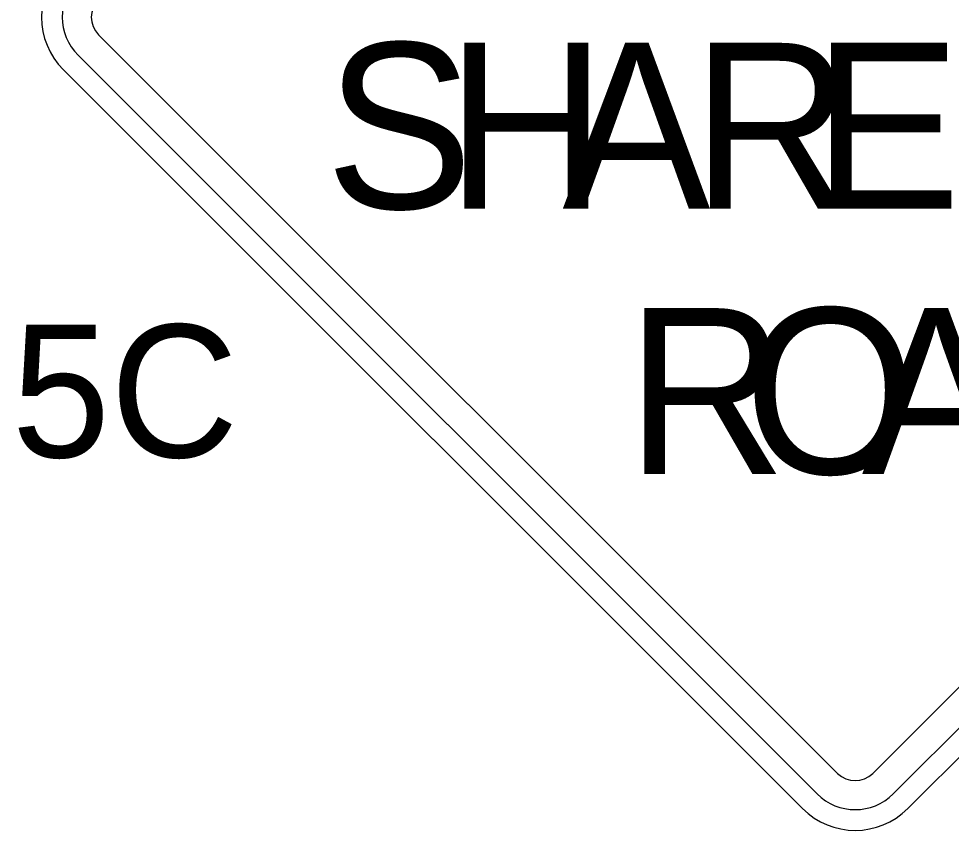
# Model space of a CAD drawing. Extents: x 99976 to 100136, y 99905 to 100011.
# Drawn here: x 100013.8133 to 100014.1295, y 100005.1036 to 100005.379 of the extents above; entities that cross this region are included whole.
import ezdxf

# ---------------------------------------------------------------- set-up
doc = ezdxf.new("R2010")
doc.units = 0
doc.layers.add('TR_SN_ConstructionSigns', color=7, linetype='Continuous')

msp = doc.modelspace()

# ---------------------------------------------------------------- linework, layer by layer
at = {"layer": 'TR_SN_ConstructionSigns'}
for p, q in [((100014.09096, 100005.12294), (100013.84038, 100005.37352)), ((100014.35348, 100005.37352), (100014.10289, 100005.12294)), ((100013.83342, 100005.36656), (100014.084, 100005.11598)), ((100014.10986, 100005.11598), (100014.36044, 100005.36656)), ((100013.82845, 100005.36159), (100014.07903, 100005.11101)), ((100014.11483, 100005.11101), (100014.36541, 100005.36159))]:
    msp.add_line(p, q, dxfattribs=at)
for centre, radius, start, end in [((100013.84635, 100005.37949), 0.02531, 135, 225), ((100013.84635, 100005.37949), 0.01828, 135, 225), ((100013.84635, 100005.37949), 0.00844, 135, 225), ((100014.09693, 100005.12891), 0.00844, 225, 315), ((100014.09693, 100005.12891), 0.01828, 225, 315), ((100014.09693, 100005.12891), 0.02531, 225, 315)]:
    msp.add_arc(centre, radius, start, end, dxfattribs=at)

# ---------------------------------------------------------------- texts
for s, height, p in [('S', 0.05625, (100013.91721, 100005.31455)), ('H', 0.05625, (100013.95827, 100005.31455)), ('A', 0.05625, (100013.99765, 100005.31455)), ('R', 0.05625, (100014.04152, 100005.31455)), ('E', 0.05625, (100014.08259, 100005.31455)), ('R', 0.05625, (100014.0193, 100005.22455)), ('R', 0.05625, (100014.0193, 100005.22455)), ('O', 0.05625, (100014.05924, 100005.22455)), ('A', 0.05625, (100014.09918, 100005.22455)), ('5C', 0.045, (100013.81086, 100005.23017))]:
    msp.add_text(s, height=height, dxfattribs=at).set_placement(p)

doc.saveas('drawing.dxf')
